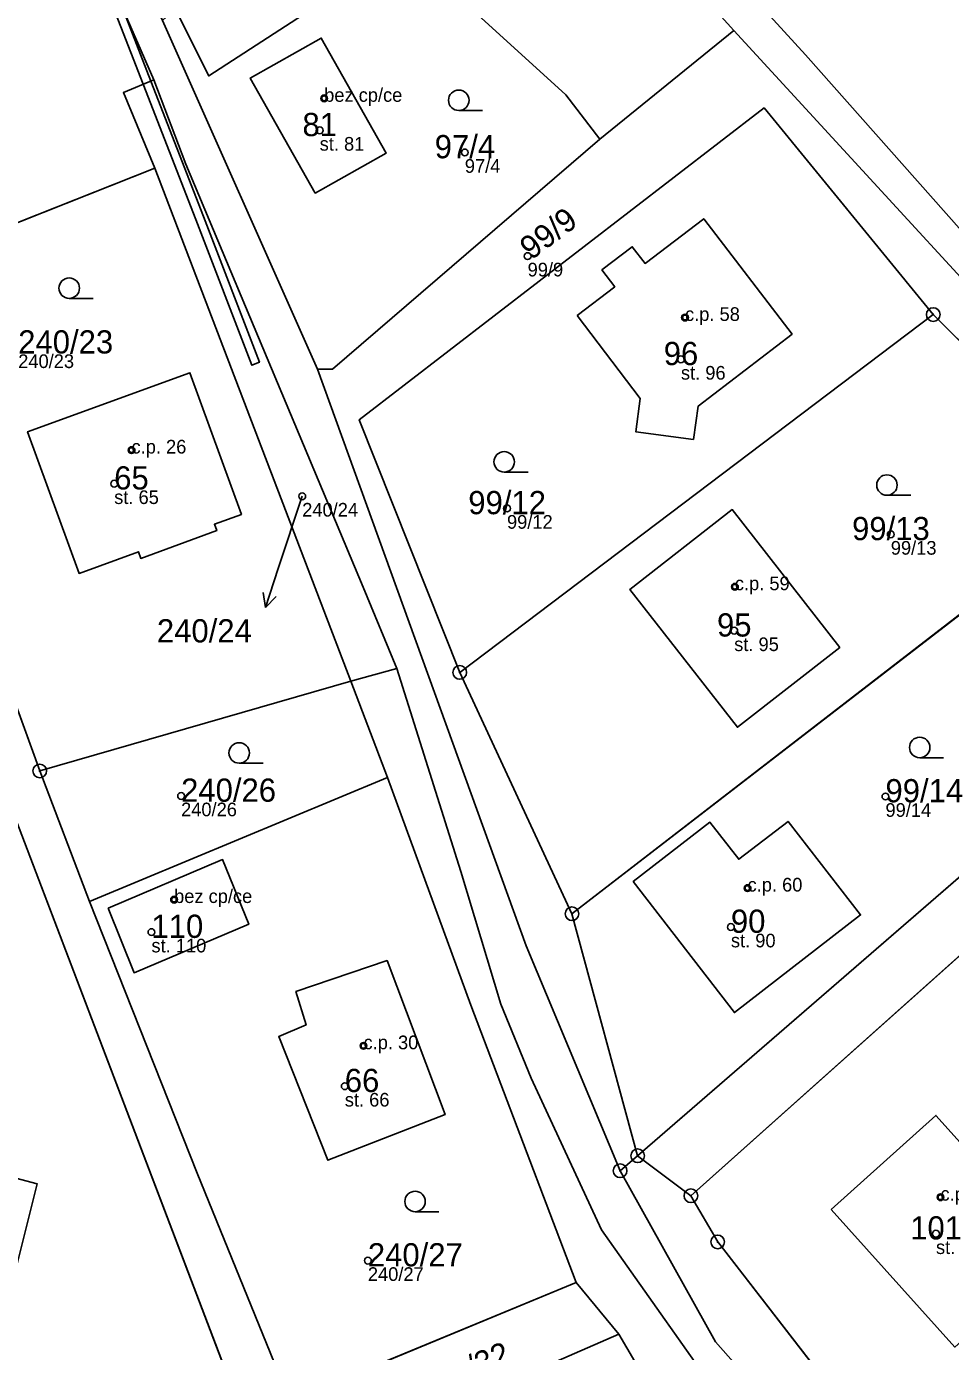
# Model space of a CAD drawing. Extents: x -680203 to -673936, y -1102717 to -1093650.
# Drawn here: x -677863.8 to -677796.1, y -1095351.1 to -1095254.1 of the extents above; entities that cross this region are included whole.
import ezdxf

# ---------------------------------------------------------------- set-up
doc = ezdxf.new("R2010")
doc.units = 0
for name, color, linetype in [('Definiční body', 7, 'Continuous'), ('Horni', 7, 'Continuous'), ('SOxx01xx_ŽSp_násyp_plocha', 7, 'Continuous'), ('SOxx02xx_Koleje_param další_Popis10', 7, 'Continuous'), ('SOxx02xx_Staničení_Popis10', 7, 'Continuous'), ('SOxxxxxx_Koleje_hlavní_body_Popis10', 7, 'Continuous'), ('SOxxxxxx_Koleje_LN_parametry_Popis10', 7, 'Continuous'), ('SOxxxxxx_Koleje_param další_Popis10', 7, 'Continuous'), ('SOxxxxxx_Osa_bod_P', 7, 'Continuous'), ('x_prac', 7, 'Continuous')]:
    doc.layers.add(name, color=color, linetype=linetype)

msp = doc.modelspace()

# ---------------------------------------------------------------- linework, layer by layer
at = {"layer": 'Definiční body'}
for centre in [(-677842, -1095259.34), (-677842.33, -1095261.68), (-677831.7, -1095263.3), (-677827.1, -1095270.89), (-677815.57, -1095275.39), (-677815.87, -1095278.45), (-677856.11, -1095285.1), (-677857.38, -1095287.56), (-677843.61, -1095288.48), (-677828.61, -1095289.37), (-677800.5, -1095291.27), (-677811.92, -1095295.11), (-677811.97, -1095298.33), (-677852.48, -1095310.43), (-677800.89, -1095310.47), (-677810.99, -1095317.18), (-677852.99, -1095318.02), (-677854.65, -1095320.4), (-677812.21, -1095320.03), (-677839.12, -1095328.73), (-677840.49, -1095331.69), (-677796.86, -1095339.82), (-677797.19, -1095342.49), (-677838.8, -1095344.46)]:
    msp.add_circle(centre, 0.25, dxfattribs=at)
at = {"layer": 'Horni'}
for points in [[(-677845.51, -1095248.34), (-677842.3, -1095246.05), (-677843.51, -1095244.03), (-677845, -1095241.35), (-677855.56, -1095247.72), (-677852.92, -1095252.79), (-677850.45, -1095257.69), (-677843.1, -1095252.92)], [(-677847.41, -1095257.85), (-677842.66, -1095266.27), (-677837.45, -1095263.34), (-677842.21, -1095254.92)], [(-677823.48, -1095275.24), (-677818.85, -1095281.31), (-677819.18, -1095283.75), (-677814.96, -1095284.32), (-677814.6, -1095281.88), (-677807.73, -1095276.6), (-677814.2, -1095268.16), (-677818.5, -1095271.43), (-677819.44, -1095270.2), (-677821.66, -1095271.9), (-677820.72, -1095273.13)], [(-677859.95, -1095294.13), (-677855.61, -1095292.55), (-677855.44, -1095293.03), (-677849.87, -1095291), (-677850.04, -1095290.53), (-677848.06, -1095289.81), (-677851.83, -1095279.43), (-677863.72, -1095283.75)], [(-677811.74, -1095305.4), (-677804.24, -1095299.55), (-677812.11, -1095289.45), (-677819.61, -1095295.3)], [(-677819.36, -1095316.7), (-677811.95, -1095326.3), (-677802.71, -1095319.14), (-677808.02, -1095312.3), (-677811.64, -1095315.07), (-677813.75, -1095312.36)], [(-677857.83, -1095318.64), (-677855.92, -1095323.38), (-677847.53, -1095319.83), (-677849.44, -1095315.09)], [(-677841.74, -1095337.11), (-677833.14, -1095333.77), (-677837.39, -1095322.49), (-677844.07, -1095324.76), (-677843.32, -1095327.2), (-677845.33, -1095328.05)], [(-677804.87, -1095340.73), (-677795.82, -1095350.8), (-677789.43, -1095345.05), (-677792.71, -1095341.37), (-677791.44, -1095340.24), (-677797.2, -1095333.83)]]:
    msp.add_lwpolyline(points, close=True, dxfattribs=at)
at = {"layer": 'SOxx01xx_ŽSp_násyp_plocha'}
for points in [[(-677901.59, -1095175.96), (-677902.02, -1095189.9), (-677898.48, -1095195.14), (-677896.03, -1095194.17), (-677893.79, -1095200.3), (-677886, -1095210.15), (-677883.18, -1095218.64), (-677881.99, -1095217.94), (-677881.24, -1095219.25), (-677876.17, -1095216.43), (-677869.81, -1095226.92), (-677865.76, -1095233.63), (-677865.51, -1095234.05), (-677863.24, -1095237.9), (-677854.47, -1095257.99), (-677852.13, -1095264.15), (-677839.14, -1095295.15), (-677836.68, -1095301.1), (-677831.98, -1095315.97), (-677829.07, -1095325.68), (-677826.83, -1095331.1), (-677821.69, -1095342.2), (-677811.99, -1095355.93)], [(-677805.95, -1095358.79), (-677813.34, -1095350.4), (-677820.33, -1095337.88), (-677827.21, -1095321.41), (-677842.5, -1095279.16), (-677853.84, -1095253.64), (-677856.54, -1095247.57), (-677859.41, -1095241.12), (-677865.13, -1095229), (-677870.9, -1095220.69), (-677873.9, -1095215.32), (-677869.36, -1095213.86), (-677870.38, -1095211.96), (-677882.68, -1095199.33), (-677896.7, -1095187.89)], [(-677788.23, -1095277.02), (-677806.75, -1095256.14), (-677819.51, -1095242.16), (-677827.89, -1095232.98), (-677831.19, -1095229.92), (-677835.5, -1095225.93), (-677839.57, -1095222.16), (-677843.97, -1095220.49), (-677869.36, -1095213.86), (-677873.9, -1095215.32), (-677870.9, -1095220.69), (-677848.76, -1095221.57), (-677842.48, -1095224.45), (-677835.88, -1095229.2), (-677829.37, -1095234.65), (-677820.33, -1095245.35), (-677814.77, -1095251.26), (-677812, -1095254.36), (-677783.46, -1095285.43)], [(-677844.51, -1095354.73), (-677851.3, -1095338.06), (-677859.18, -1095318.16), (-677862.83, -1095308.6), (-677875.77, -1095272.93), (-677876.21, -1095269.86), (-677877.1, -1095266.44), (-677879.11, -1095267.28), (-677901.08, -1095275.89)], [(-677899.77, -1095279.07), (-677892.47, -1095276.22), (-677880.37, -1095270.77), (-677872.24, -1095292.07), (-677847.12, -1095358.02), (-677883.92, -1095348.81), (-677906.58, -1095343.56)], [(-677819.24, -1095351.84), (-677820.41, -1095349.85), (-677840.5, -1095358.61)]]:
    msp.add_lwpolyline(points, dxfattribs=at)
for points in [[(-677814.77, -1095251.26), (-677820.33, -1095245.35), (-677829.37, -1095234.65), (-677835.88, -1095229.2), (-677842.48, -1095224.45), (-677848.76, -1095221.57), (-677849.78, -1095223.54), (-677842.2, -1095230.28), (-677839.38, -1095227.19), (-677835.22, -1095230.84), (-677837.97, -1095234.02), (-677842.22, -1095238.8), (-677839.85, -1095240.95), (-677842.05, -1095242.92), (-677824.29, -1095259.07), (-677821.8, -1095262.33), (-677812, -1095254.36)], [(-677819.51, -1095242.16), (-677806.75, -1095256.14), (-677788.23, -1095277.02), (-677772.98, -1095288.53), (-677757.18, -1095290.27), (-677741.29, -1095290.46), (-677798.16, -1095226.12)], [(-677876.21, -1095269.86), (-677875.77, -1095272.93), (-677854.41, -1095264.45), (-677856.71, -1095258.91), (-677854.47, -1095257.99), (-677863.24, -1095237.9), (-677865.51, -1095234.05), (-677877.77, -1095245.27), (-677877.31, -1095246.18), (-677883.32, -1095248.44), (-677883.17, -1095251.04), (-677880.42, -1095258.69), (-677877.1, -1095266.44)], [(-677852.92, -1095252.79), (-677850.45, -1095257.69), (-677843.1, -1095252.92), (-677845.51, -1095248.34), (-677842.3, -1095246.05), (-677843.51, -1095244.03), (-677842.05, -1095242.92), (-677844.62, -1095240.05), (-677856.54, -1095247.57), (-677853.84, -1095253.64)], [(-677842.5, -1095279.16), (-677841.4, -1095279.17), (-677821.8, -1095262.33), (-677824.29, -1095259.07), (-677842.05, -1095242.92), (-677843.51, -1095244.03), (-677842.3, -1095246.05), (-677845.51, -1095248.34), (-677843.1, -1095252.92), (-677850.45, -1095257.69), (-677852.92, -1095252.79), (-677853.84, -1095253.64)], [(-677821.8, -1095262.33), (-677841.4, -1095279.17), (-677842.5, -1095279.16), (-677827.21, -1095321.41), (-677820.33, -1095337.88), (-677819.04, -1095336.78), (-677823.85, -1095319.06), (-677832.07, -1095301.38), (-677839.43, -1095282.88), (-677809.78, -1095260.04), (-677797.39, -1095275.17), (-677784.13, -1095288.41), (-677771.89, -1095295.94), (-677769.87, -1095293.94), (-677783.46, -1095285.43), (-677812, -1095254.36)], [(-677842.21, -1095254.92), (-677837.45, -1095263.34), (-677842.66, -1095266.27), (-677847.41, -1095257.85)], [(-677842.21, -1095254.92), (-677847.41, -1095257.85), (-677842.66, -1095266.27), (-677837.45, -1095263.34)], [(-677854.41, -1095264.45), (-677840.04, -1095302.03), (-677836.68, -1095301.1), (-677839.14, -1095295.15), (-677852.13, -1095264.15), (-677854.47, -1095257.99), (-677856.71, -1095258.91)], [(-677832.07, -1095301.38), (-677797.39, -1095275.17), (-677809.78, -1095260.04), (-677839.43, -1095282.88)], [(-677862.83, -1095308.6), (-677840.04, -1095302.03), (-677854.41, -1095264.45), (-677875.77, -1095272.93)], [(-677823.48, -1095275.24), (-677818.85, -1095281.31), (-677819.18, -1095283.75), (-677814.96, -1095284.32), (-677814.6, -1095281.88), (-677807.73, -1095276.6), (-677814.2, -1095268.16), (-677818.5, -1095271.43), (-677819.44, -1095270.2), (-677821.66, -1095271.9), (-677820.72, -1095273.13)], [(-677823.48, -1095275.24), (-677820.72, -1095273.13), (-677821.66, -1095271.9), (-677819.44, -1095270.2), (-677818.5, -1095271.43), (-677814.2, -1095268.16), (-677807.73, -1095276.6), (-677814.6, -1095281.88), (-677814.96, -1095284.32), (-677819.18, -1095283.75), (-677818.85, -1095281.31)], [(-677832.07, -1095301.38), (-677823.85, -1095319.06), (-677784.13, -1095288.41), (-677797.39, -1095275.17)], [(-677851.83, -1095279.43), (-677863.72, -1095283.75), (-677859.95, -1095294.13), (-677855.61, -1095292.55), (-677855.44, -1095293.03), (-677849.87, -1095291), (-677850.04, -1095290.53), (-677848.06, -1095289.81)], [(-677851.83, -1095279.43), (-677848.06, -1095289.81), (-677850.04, -1095290.53), (-677849.87, -1095291), (-677855.44, -1095293.03), (-677855.61, -1095292.55), (-677859.95, -1095294.13), (-677863.72, -1095283.75)], [(-677784.13, -1095288.41), (-677823.85, -1095319.06), (-677819.04, -1095336.78), (-677771.89, -1095295.94)], [(-677819.61, -1095295.3), (-677811.74, -1095305.4), (-677804.24, -1095299.55), (-677812.11, -1095289.45)], [(-677819.61, -1095295.3), (-677812.11, -1095289.45), (-677804.24, -1095299.55), (-677811.74, -1095305.4)], [(-677872.24, -1095292.07), (-677883.92, -1095348.81), (-677847.12, -1095358.02)], [(-677815.14, -1095339.71), (-677766.66, -1095296.38), (-677769.87, -1095293.94), (-677771.89, -1095295.94), (-677819.04, -1095336.78)], [(-677813.18, -1095343.09), (-677795.07, -1095366.45), (-677789.81, -1095372.06), (-677744.31, -1095331.4), (-677745.37, -1095317.89), (-677743.05, -1095314.35), (-677766.66, -1095296.38), (-677815.14, -1095339.71)], [(-677819.24, -1095351.84), (-677817.72, -1095354.42), (-677816.65, -1095355.9), (-677809.7, -1095367.39), (-677805.37, -1095373.24), (-677790.72, -1095392.48), (-677780.21, -1095405.92), (-677786.49, -1095391.46), (-677796.41, -1095375.44), (-677811.99, -1095355.93), (-677821.69, -1095342.2), (-677826.83, -1095331.1), (-677829.07, -1095325.68), (-677831.98, -1095315.97), (-677836.68, -1095301.1), (-677840.04, -1095302.03), (-677837.36, -1095309.07), (-677831.26, -1095325.75), (-677823.54, -1095346.07), (-677820.41, -1095349.85)], [(-677859.18, -1095318.16), (-677837.36, -1095309.07), (-677840.04, -1095302.03), (-677862.83, -1095308.6)], [(-677831.26, -1095325.75), (-677837.36, -1095309.07), (-677859.18, -1095318.16), (-677851.3, -1095338.06), (-677844.51, -1095354.73), (-677823.54, -1095346.07)], [(-677811.64, -1095315.07), (-677813.75, -1095312.36), (-677819.36, -1095316.7), (-677811.95, -1095326.3), (-677802.71, -1095319.14), (-677808.02, -1095312.3)], [(-677811.64, -1095315.07), (-677808.02, -1095312.3), (-677802.71, -1095319.14), (-677811.95, -1095326.3), (-677819.36, -1095316.7), (-677813.75, -1095312.36)], [(-677857.83, -1095318.64), (-677855.92, -1095323.38), (-677847.53, -1095319.83), (-677849.44, -1095315.09)], [(-677857.83, -1095318.64), (-677849.44, -1095315.09), (-677847.53, -1095319.83), (-677855.92, -1095323.38)], [(-677844.07, -1095324.76), (-677843.32, -1095327.2), (-677845.33, -1095328.05), (-677841.74, -1095337.11), (-677833.14, -1095333.77), (-677837.39, -1095322.49)], [(-677844.07, -1095324.76), (-677837.39, -1095322.49), (-677833.14, -1095333.77), (-677841.74, -1095337.11), (-677845.33, -1095328.05), (-677843.32, -1095327.2)], [(-677878.14, -1095333.84), (-677874.52, -1095334.73), (-677871.01, -1095335.61), (-677871.24, -1095336.71), (-677866.18, -1095338.02), (-677863.02, -1095338.84), (-677864.58, -1095345.09), (-677867.79, -1095344.31), (-677872.87, -1095343.06), (-677873.39, -1095345.15), (-677880.5, -1095343.38)], [(-677878.14, -1095333.84), (-677880.5, -1095343.38), (-677873.39, -1095345.15), (-677872.87, -1095343.06), (-677867.79, -1095344.31), (-677864.58, -1095345.09), (-677863.02, -1095338.84), (-677866.18, -1095338.02), (-677871.24, -1095336.71), (-677871.01, -1095335.61), (-677874.52, -1095334.73)], [(-677804.87, -1095340.73), (-677797.2, -1095333.83), (-677791.44, -1095340.24), (-677792.71, -1095341.37), (-677789.43, -1095345.05), (-677795.82, -1095350.8)], [(-677804.87, -1095340.73), (-677795.82, -1095350.8), (-677789.43, -1095345.05), (-677792.71, -1095341.37), (-677791.44, -1095340.24), (-677797.2, -1095333.83)], [(-677795.07, -1095366.45), (-677813.18, -1095343.09), (-677815.14, -1095339.71), (-677819.04, -1095336.78), (-677820.33, -1095337.88), (-677813.34, -1095350.4), (-677805.95, -1095358.79), (-677791.52, -1095373.59), (-677790.35, -1095372.53)], [(-677820.41, -1095349.85), (-677823.54, -1095346.07), (-677844.51, -1095354.73), (-677840.5, -1095358.61)]]:
    msp.add_lwpolyline(points, close=True, dxfattribs=at)
at = {"layer": 'SOxx02xx_Koleje_param další_Popis10'}
for centre, radius in [((-677797.39, -1095275.17), 0.5), ((-677797.39, -1095275.17), 0.0303), ((-677832.07, -1095301.38), 0.5), ((-677832.07, -1095301.38), 0.0303), ((-677862.83, -1095308.6), 0.5), ((-677862.83, -1095308.6), 0.0303), ((-677823.85, -1095319.06), 0.5), ((-677823.85, -1095319.06), 0.0303), ((-677819.04, -1095336.78), 0.5), ((-677819.04, -1095336.78), 0.0303), ((-677820.33, -1095337.88), 0.5), ((-677820.33, -1095337.88), 0.0303), ((-677815.14, -1095339.71), 0.5), ((-677815.14, -1095339.71), 0.0303), ((-677813.18, -1095343.09), 0.5), ((-677813.18, -1095343.09), 0.0303)]:
    msp.add_circle(centre, radius, dxfattribs=at)
at = {"layer": 'SOxx02xx_Staničení_Popis10'}
for p, q in [((-677843.61, -1095288.48), (-677845.37, -1095293.77)), ((-677845.37, -1095293.77), (-677846.297, -1095296.624)), ((-677846.297, -1095296.624), (-677846.464, -1095295.517)), ((-677846.297, -1095296.624), (-677845.512, -1095295.826))]:
    msp.add_line(p, q, dxfattribs=at)
at = {"layer": 'SOxxxxxx_Koleje_hlavní_body_Popis10'}
for p, q in [((-677832.143, -1095260.23), (-677830.393, -1095260.23)), ((-677860.673, -1095273.99), (-677858.923, -1095273.99)), ((-677828.813, -1095286.71), (-677827.063, -1095286.71)), ((-677800.783, -1095288.41), (-677799.033, -1095288.41)), ((-677798.383, -1095307.63), (-677796.633, -1095307.63)), ((-677848.223, -1095308.03), (-677846.473, -1095308.03)), ((-677835.343, -1095340.88), (-677833.593, -1095340.88))]:
    msp.add_line(p, q, dxfattribs=at)
for centre in [(-677832.143, -1095259.48), (-677860.673, -1095273.24), (-677828.813, -1095285.96), (-677800.783, -1095287.66), (-677848.223, -1095307.28), (-677798.383, -1095306.88), (-677835.343, -1095340.13)]:
    msp.add_circle(centre, 0.75, dxfattribs=at)
at = {"layer": 'SOxxxxxx_Koleje_LN_parametry_Popis10'}
for points in [[(-677854.69, -1095258.08), (-677856.79, -1095252.67), (-677861.06, -1095242.89), (-677859.93, -1095246.14), (-677857.79, -1095251.76), (-677855.25, -1095258.31)], [(-677850.85, -1095267.98), (-677854.69, -1095258.08), (-677855.25, -1095258.31), (-677851.41, -1095268.2), (-677847.3, -1095278.89), (-677846.74, -1095278.67)]]:
    msp.add_lwpolyline(points, close=True, dxfattribs=at)
at = {"layer": 'SOxxxxxx_Koleje_param další_Popis10'}
for centre in [(-677842.007, -1095259.339), (-677815.577, -1095275.389), (-677856.117, -1095285.099), (-677811.927, -1095295.109), (-677810.997, -1095317.179), (-677852.997, -1095318.019), (-677839.127, -1095328.729), (-677796.867, -1095339.819)]:
    msp.add_circle(centre, 0.175, dxfattribs=at)
at = {"layer": 'x_prac'}
for p, q in [((-677853.84, -1095253.64), (-677842.5, -1095279.16)), ((-677821.8, -1095262.33), (-677812, -1095254.36)), ((-677875.77, -1095272.93), (-677854.41, -1095264.45)), ((-677840.04, -1095302.03), (-677854.41, -1095264.45)), ((-677875.77, -1095272.93), (-677862.83, -1095308.6)), ((-677797.39, -1095275.17), (-677832.07, -1095301.38)), ((-677784.13, -1095288.41), (-677797.39, -1095275.17)), ((-677823.85, -1095319.06), (-677784.13, -1095288.41)), ((-677847.12, -1095358.02), (-677872.24, -1095292.07)), ((-677771.89, -1095295.94), (-677819.04, -1095336.78)), ((-677766.66, -1095296.38), (-677815.14, -1095339.71)), ((-677840.04, -1095302.03), (-677836.68, -1095301.1)), ((-677862.83, -1095308.6), (-677840.04, -1095302.03)), ((-677837.36, -1095309.07), (-677840.04, -1095302.03)), ((-677832.07, -1095301.38), (-677823.85, -1095319.06)), ((-677862.83, -1095308.6), (-677859.18, -1095318.16)), ((-677859.18, -1095318.16), (-677837.36, -1095309.07)), ((-677823.85, -1095319.06), (-677819.04, -1095336.78)), ((-677820.33, -1095337.88), (-677819.04, -1095336.78)), ((-677819.04, -1095336.78), (-677815.14, -1095339.71)), ((-677815.14, -1095339.71), (-677813.18, -1095343.09)), ((-677813.18, -1095343.09), (-677795.07, -1095366.45)), ((-677844.51, -1095354.73), (-677823.54, -1095346.07)), ((-677820.41, -1095349.85), (-677823.54, -1095346.07)), ((-677819.24, -1095351.84), (-677820.41, -1095349.85))]:
    msp.add_line(p, q, dxfattribs=at)
for points in [[(-677854.47, -1095257.99), (-677863.24, -1095237.9), (-677865.51, -1095234.05)], [(-677812, -1095254.36), (-677814.77, -1095251.26), (-677820.33, -1095245.35), (-677829.37, -1095234.65)], [(-677853.84, -1095253.64), (-677852.92, -1095252.79), (-677850.45, -1095257.69), (-677843.1, -1095252.92), (-677845.51, -1095248.34), (-677842.3, -1095246.05), (-677843.51, -1095244.03), (-677842.05, -1095242.92)], [(-677842.05, -1095242.92), (-677824.29, -1095259.07), (-677821.8, -1095262.33)], [(-677819.51, -1095242.16), (-677806.75, -1095256.14), (-677788.23, -1095277.02), (-677772.98, -1095288.53)], [(-677812, -1095254.36), (-677783.46, -1095285.43), (-677769.87, -1095293.94)], [(-677842.21, -1095254.92), (-677837.45, -1095263.34), (-677842.66, -1095266.27), (-677847.41, -1095257.85), (-677842.21, -1095254.92)], [(-677854.41, -1095264.45), (-677856.71, -1095258.91), (-677854.47, -1095257.99)], [(-677836.68, -1095301.1), (-677839.14, -1095295.15), (-677852.13, -1095264.15), (-677854.47, -1095257.99)], [(-677832.07, -1095301.38), (-677839.43, -1095282.88), (-677809.78, -1095260.04), (-677797.39, -1095275.17)], [(-677842.5, -1095279.16), (-677841.4, -1095279.17), (-677821.8, -1095262.33)], [(-677823.48, -1095275.24), (-677818.85, -1095281.31), (-677819.18, -1095283.75), (-677814.96, -1095284.32), (-677814.6, -1095281.88), (-677807.73, -1095276.6), (-677814.2, -1095268.16), (-677818.5, -1095271.43), (-677819.44, -1095270.2), (-677821.66, -1095271.9), (-677820.72, -1095273.13), (-677823.48, -1095275.24)], [(-677851.83, -1095279.43), (-677863.72, -1095283.75), (-677859.95, -1095294.13), (-677855.61, -1095292.55), (-677855.44, -1095293.03), (-677849.87, -1095291), (-677850.04, -1095290.53), (-677848.06, -1095289.81), (-677851.83, -1095279.43)], [(-677820.33, -1095337.88), (-677827.21, -1095321.41), (-677842.5, -1095279.16)], [(-677819.61, -1095295.3), (-677811.74, -1095305.4), (-677804.24, -1095299.55), (-677812.11, -1095289.45), (-677819.61, -1095295.3)], [(-677780.21, -1095405.92), (-677786.49, -1095391.46), (-677796.41, -1095375.44), (-677811.99, -1095355.93), (-677821.69, -1095342.2), (-677826.83, -1095331.1), (-677829.07, -1095325.68), (-677831.98, -1095315.97), (-677836.68, -1095301.1)], [(-677823.54, -1095346.07), (-677831.26, -1095325.75), (-677837.36, -1095309.07)], [(-677811.64, -1095315.07), (-677813.75, -1095312.36), (-677819.36, -1095316.7), (-677811.95, -1095326.3), (-677802.71, -1095319.14), (-677808.02, -1095312.3), (-677811.64, -1095315.07)], [(-677857.83, -1095318.64), (-677849.44, -1095315.09), (-677847.53, -1095319.83), (-677855.92, -1095323.38), (-677857.83, -1095318.64)], [(-677859.18, -1095318.16), (-677851.3, -1095338.06), (-677844.51, -1095354.73)], [(-677844.07, -1095324.76), (-677843.32, -1095327.2), (-677845.33, -1095328.05), (-677841.74, -1095337.11), (-677833.14, -1095333.77), (-677837.39, -1095322.49), (-677844.07, -1095324.76)], [(-677878.14, -1095333.84), (-677874.52, -1095334.73), (-677871.01, -1095335.61), (-677871.24, -1095336.71), (-677866.18, -1095338.02), (-677863.02, -1095338.84), (-677864.58, -1095345.09), (-677867.79, -1095344.31), (-677872.87, -1095343.06), (-677873.39, -1095345.15), (-677880.5, -1095343.38), (-677878.14, -1095333.84)], [(-677804.87, -1095340.73), (-677797.2, -1095333.83), (-677791.44, -1095340.24), (-677792.71, -1095341.37), (-677789.43, -1095345.05), (-677795.82, -1095350.8), (-677804.87, -1095340.73)], [(-677805.95, -1095358.79), (-677813.34, -1095350.4), (-677820.33, -1095337.88)], [(-677844.51, -1095354.73), (-677840.5, -1095358.61), (-677820.41, -1095349.85)]]:
    msp.add_lwpolyline(points, dxfattribs=at)

# ---------------------------------------------------------------- texts
at = {"layer": 'Definiční body'}
for s, p in [('bez cp/ce', (-677842, -1095259.59)), ('st. 81', (-677842.33, -1095263.169)), ('97/4', (-677831.7, -1095264.789)), ('99/9', (-677827.1, -1095272.379)), ('c.p. 58', (-677815.57, -1095275.64)), ('240/23', (-677864.41, -1095279.089)), ('st. 96', (-677815.87, -1095279.939)), ('c.p. 26', (-677856.11, -1095285.35)), ('st. 65', (-677857.38, -1095289.049)), ('240/24', (-677843.61, -1095289.969)), ('99/12', (-677828.61, -1095290.859)), ('99/13', (-677800.5, -1095292.759)), ('c.p. 59', (-677811.92, -1095295.36)), ('st. 95', (-677811.97, -1095299.819)), ('240/26', (-677852.48, -1095311.919)), ('99/14', (-677800.89, -1095311.959)), ('c.p. 60', (-677810.99, -1095317.43)), ('bez cp/ce', (-677852.99, -1095318.27)), ('st. 90', (-677812.21, -1095321.519)), ('st. 110', (-677854.65, -1095321.889)), ('c.p. 30', (-677839.12, -1095328.98)), ('st. 66', (-677840.49, -1095333.179)), ('c.p. 63', (-677796.86, -1095340.07)), ('st. 101', (-677797.19, -1095343.979)), ('240/27', (-677838.8, -1095345.949))]:
    msp.add_text(s, height=1, dxfattribs=at).set_placement(p)
at = {"layer": 'SOxxxxxx_Osa_bod_P'}
for s, p in [('81', (-677843.59, -1095262.105)), ('97/4', (-677833.905, -1095263.725)), ('240/23', (-677864.41, -1095278.025)), ('96', (-677817.13, -1095278.875)), ('65', (-677857.38, -1095287.985)), ('99/12', (-677831.446, -1095289.795)), ('99/13', (-677803.336, -1095291.695)), ('95', (-677813.23, -1095298.755)), ('240/24', (-677854.252, -1095299.185)), ('240/26', (-677852.48, -1095310.855)), ('99/14', (-677800.89, -1095310.895)), ('110', (-677854.65, -1095320.825)), ('90', (-677812.21, -1095320.455)), ('66', (-677840.49, -1095332.115)), ('101', (-677799.08, -1095342.915)), ('240/27', (-677838.8, -1095344.885))]:
    msp.add_text(s, height=1.7, dxfattribs=at).set_placement(p)
for s, rotation, p in [('99/9', 37, (-677826.844, -1095271.229)), ('240/32', 23, (-677834.613, -1095354.621))]:
    msp.add_text(s, height=1.7, rotation=rotation, dxfattribs=at).set_placement(p)

doc.saveas('drawing.dxf')
